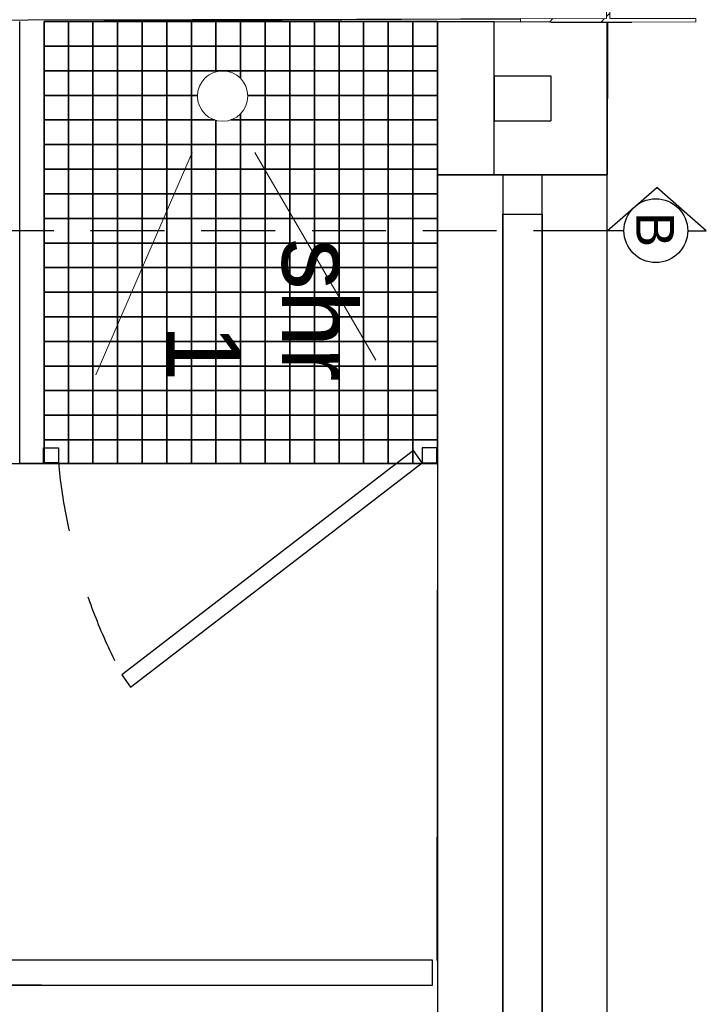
# Model space of a CAD drawing. Header units: millimetres. Extents: x -115474967 to 444143, y -74377 to 241828222.
# Tile 312 of 590: x -149634 to -148238, y 268770 to 270771. Entities that reach past the tile are written whole.
import ezdxf

# ---------------------------------------------------------------- set-up
doc = ezdxf.new("R2010")
doc.units = ezdxf.units.MM
doc.header["$MEASUREMENT"] = 0
doc.linetypes.add('2DASHED', pattern=[0.75, 0.5, -0.25])
doc.linetypes.add('Dashed', pattern=[280, 140, -140])
for name, color, linetype in [('00-2 Fittings', 8, 'Continuous'), ('00-2 Walls', 4, 'Continuous'), ('00-2 Windows', 1, 'Continuous'), ('00-3 Elev 02', 1, 'Continuous'), ('00-3 Elev 04', 8, 'Continuous'), ('A_COLUMNS', 7, 'Continuous'), ('CEIL-PLAN', 7, 'Continuous'), ('DIMS-50', 9, 'Continuous'), ('FITT-CURT', 4, 'Dashed'), ('FITT-SANT', 5, 'Continuous'), ('TEXT-50', 2, 'Continuous'), ('TEXT-REFN', 5, 'Continuous'), ('WINDOWS_AND_DOORS', 1, 'Continuous')]:
    doc.layers.add(name, color=color, linetype=linetype)
doc.layers.add('0_cons_01', color=40, linetype='Continuous', lineweight=0, plot=False)
doc.layers.add('0_Pen_No__2', color=7, linetype='Continuous', lineweight=20)
doc.layers.add('A_COLUMNS_Pen_No__3', color=7, linetype='Continuous', lineweight=15)
doc.layers.add('A_COLUMNS_Pen_No__7', color=7, linetype='Continuous', lineweight=5, true_color=0x3f3f3f)
doc.styles.add('TEXT-20', font='arial.ttf', dxfattribs={"height": 40})
doc.styles.add('TEXT-50', font='arial.ttf', dxfattribs={"height": 100})

# ---------------------------------------------------------------- blocks, each defined once
blk = doc.blocks.new('IPE Column 20[97]', base_point=(-38860.8, 68153.1))
at = {"layer": 'A_COLUMNS_Pen_No__7', "linetype": 'Continuous', "lineweight": 5, "true_color": 0x3f3f3f}
h = blk.add_hatch(dxfattribs=at)
h.set_pattern_fill('STEEL', color=250, style=0, pattern_type=2)
h.set_pattern_definition([(45, (0, 0), (-159.099, 159.099), []), (45, (-53.03, 53.03), (-159.099, 159.099), [])])
h.paths.add_polyline_path([(-39040.6, 67975.4), (-38684.6, 67971.8), (-38684.5, 67978.8), (-38859, 67980.6), (-38855.5, 68325.5), (-38681, 68323.8), (-38681, 68330.8), (-39037, 68334.4), (-39037, 68327.4), (-38862.5, 68325.6), (-38866, 67980.6), (-39040.5, 67982.4)])
at = {"layer": 'A_COLUMNS_Pen_No__3', "color": 7, "linetype": 'Continuous', "lineweight": 15}
for p, q in [((-38681, 68330.8), (-39037, 68334.4)), ((-39037, 68334.4), (-39037, 68327.4)), ((-39037, 68327.4), (-38862.5, 68325.6)), ((-38681, 68323.8), (-38681, 68330.8)), ((-38862.5, 68325.6), (-38866, 67980.6)), ((-38859, 67980.6), (-38855.5, 68325.5)), ((-38855.5, 68325.5), (-38681, 68323.8)), ((-39040.5, 67982.4), (-39040.6, 67975.4)), ((-39040.6, 67975.4), (-38684.6, 67971.8)), ((-38866, 67980.6), (-39040.5, 67982.4)), ((-38684.5, 67978.8), (-38859, 67980.6)), ((-38684.6, 67971.8), (-38684.5, 67978.8))]:
    blk.add_line(p, q, dxfattribs=at)
blk = doc.blocks.new('A$C69671385')
at = {"layer": 'DIMS-50', "color": 3}
for p, q in [((0, 168.7), (262.1, 397.3)), ((524.2, 168.7), (262.1, 397.3)), ((88.2, 168.7), (0, 168.7)), ((425.6, 168.7), (524.2, 168.7))]:
    blk.add_line(p, q, dxfattribs=at)
at = {"layer": 'TEXT-REFN'}
blk.add_circle((256.9, 168.7), 168.7, dxfattribs=at)
blk = doc.blocks.new('12')
at = {"layer": '00-2 Fittings', "color": 9, "true_color": 0xc7c8ca}
for points in [[(-143271.2, 270153.1), (-143321.2, 270153.1), (-143321.2, 270153.3), (-143271.2, 270153.3)], [(-143271.2, 270103.1), (-143321.2, 270103.1), (-143321.2, 270153.1), (-143271.2, 270153.1)], [(-143221.2, 270153.1), (-143271.2, 270153.1), (-143271.2, 270153.3), (-143221.2, 270153.3)], [(-143221.2, 270103.1), (-143271.2, 270103.1), (-143271.2, 270153.1), (-143221.2, 270153.1)], [(-143171.2, 270153.1), (-143221.2, 270153.1), (-143221.2, 270153.3), (-143171.2, 270153.3)], [(-143171.2, 270103.1), (-143221.2, 270103.1), (-143221.2, 270153.1), (-143171.2, 270153.1)], [(-143121.2, 270153.1), (-143171.2, 270153.1), (-143171.2, 270153.3), (-143121.2, 270153.3)], [(-143121.2, 270103.1), (-143171.2, 270103.1), (-143171.2, 270153.1), (-143121.2, 270153.1)], [(-143071.2, 270153.1), (-143121.2, 270153.1), (-143121.2, 270153.3), (-143071.2, 270153.3)], [(-143071.2, 270103.1), (-143121.2, 270103.1), (-143121.2, 270153.1), (-143071.2, 270153.1)], [(-143021.2, 270153.1), (-143071.2, 270153.1), (-143071.2, 270153.3), (-143021.2, 270153.3)], [(-143021.2, 270103.1), (-143071.2, 270103.1), (-143071.2, 270153.1), (-143021.2, 270153.1)], [(-142971.2, 270153.1), (-143021.2, 270153.1), (-143021.2, 270153.3), (-142971.2, 270153.3)], [(-142971.2, 270103.1), (-143021.2, 270103.1), (-143021.2, 270153.1), (-142971.2, 270153.1)], [(-142921.2, 270153.1), (-142971.2, 270153.1), (-142971.2, 270153.3), (-142921.2, 270153.3)], [(-142921.2, 270103.1), (-142971.2, 270103.1), (-142971.2, 270153.1), (-142921.2, 270153.1)], [(-142871.2, 270153.1), (-142921.2, 270153.1), (-142921.2, 270153.3), (-142871.2, 270153.3)], [(-142871.2, 270103.1), (-142921.2, 270103.1), (-142921.2, 270153.1), (-142871.2, 270153.1)], [(-142821.2, 270153.1), (-142871.2, 270153.1), (-142871.2, 270153.3), (-142821.2, 270153.3)], [(-142821.2, 270103.1), (-142871.2, 270103.1), (-142871.2, 270153.1), (-142821.2, 270153.1)], [(-142771.2, 270153.1), (-142821.2, 270153.1), (-142821.2, 270153.3), (-142771.2, 270153.3)], [(-142771.2, 270103.1), (-142821.2, 270103.1), (-142821.2, 270153.1), (-142771.2, 270153.1)], [(-142721.2, 270153.1), (-142771.2, 270153.1), (-142771.2, 270153.3), (-142721.2, 270153.3)], [(-142721.2, 270103.1), (-142771.2, 270103.1), (-142771.2, 270153.1), (-142721.2, 270153.1)], [(-142671.2, 270153.1), (-142721.2, 270153.1), (-142721.2, 270153.3), (-142671.2, 270153.3)], [(-142671.2, 270103.1), (-142721.2, 270103.1), (-142721.2, 270153.1), (-142671.2, 270153.1)], [(-142621.2, 270153.1), (-142671.2, 270153.1), (-142671.2, 270153.3), (-142621.2, 270153.3)], [(-142621.2, 270103.1), (-142671.2, 270103.1), (-142671.2, 270153.1), (-142621.2, 270153.1)], [(-142571.2, 270153.1), (-142621.2, 270153.1), (-142621.2, 270153.3), (-142571.2, 270153.3)], [(-142571.2, 270103.1), (-142621.2, 270103.1), (-142621.2, 270153.1), (-142571.2, 270153.1)], [(-142521.2, 270153.1), (-142571.2, 270153.1), (-142571.2, 270153.3), (-142521.2, 270153.3)], [(-142521.2, 270103.1), (-142571.2, 270103.1), (-142571.2, 270153.1), (-142521.2, 270153.1)], [(-142471.2, 270153.1), (-142521.2, 270153.1), (-142521.2, 270153.3), (-142471.2, 270153.3)], [(-142471.2, 270103.1), (-142521.2, 270103.1), (-142521.2, 270153.1), (-142471.2, 270153.1)], [(-142421.2, 270153.1), (-142471.2, 270153.1), (-142471.2, 270153.3), (-142421.2, 270153.3)], [(-142423.1, 270103.1), (-142471.2, 270103.1), (-142471.2, 270153.1), (-142423.1, 270153.1)], [(-143271.2, 270053.1), (-143321.2, 270053.1), (-143321.2, 270103.1), (-143271.2, 270103.1)], [(-143221.2, 270053.1), (-143271.2, 270053.1), (-143271.2, 270103.1), (-143221.2, 270103.1)], [(-143171.2, 270053.1), (-143221.2, 270053.1), (-143221.2, 270103.1), (-143171.2, 270103.1)], [(-143121.2, 270053.1), (-143171.2, 270053.1), (-143171.2, 270103.1), (-143121.2, 270103.1)], [(-143071.2, 270053.1), (-143121.2, 270053.1), (-143121.2, 270103.1), (-143071.2, 270103.1)], [(-143021.2, 270053.1), (-143071.2, 270053.1), (-143071.2, 270103.1), (-143021.2, 270103.1)], [(-142971.2, 270053.1), (-143021.2, 270053.1), (-143021.2, 270103.1), (-142971.2, 270103.1)], [(-142921.2, 270053.1), (-142971.2, 270053.1), (-142971.2, 270103.1), (-142921.2, 270103.1)], [(-142871.2, 270053.1), (-142921.2, 270053.1), (-142921.2, 270103.1), (-142871.2, 270103.1)], [(-142821.2, 270053.1), (-142871.2, 270053.1), (-142871.2, 270103.1), (-142821.2, 270103.1)], [(-142771.2, 270053.1), (-142821.2, 270053.1), (-142821.2, 270103.1), (-142771.2, 270103.1)], [(-142721.2, 270053.1), (-142771.2, 270053.1), (-142771.2, 270103.1), (-142721.2, 270103.1)], [(-142671.2, 270053.1), (-142721.2, 270053.1), (-142721.2, 270103.1), (-142671.2, 270103.1)], [(-142621.2, 270053.1), (-142671.2, 270053.1), (-142671.2, 270103.1), (-142621.2, 270103.1)], [(-142571.2, 270053.1), (-142621.2, 270053.1), (-142621.2, 270103.1), (-142571.2, 270103.1)], [(-142521.2, 270053.1), (-142571.2, 270053.1), (-142571.2, 270103.1), (-142521.2, 270103.1)], [(-142471.2, 270053.1), (-142521.2, 270053.1), (-142521.2, 270103.1), (-142471.2, 270103.1)], [(-142423.1, 270053.1), (-142471.2, 270053.1), (-142471.2, 270103.1), (-142423.1, 270103.1)], [(-143271.2, 270003.1), (-143321.2, 270003.1), (-143321.2, 270053.1), (-143271.2, 270053.1)], [(-143221.2, 270003.1), (-143271.2, 270003.1), (-143271.2, 270053.1), (-143221.2, 270053.1)], [(-143171.2, 270003.1), (-143221.2, 270003.1), (-143221.2, 270053.1), (-143171.2, 270053.1)], [(-143121.2, 270003.1), (-143171.2, 270003.1), (-143171.2, 270053.1), (-143121.2, 270053.1)], [(-143071.2, 270003.1), (-143121.2, 270003.1), (-143121.2, 270053.1), (-143071.2, 270053.1)], [(-143021.2, 270003.1), (-143071.2, 270003.1), (-143071.2, 270053.1), (-143021.2, 270053.1)], [(-142971.2, 270003.1), (-143021.2, 270003.1), (-143021.2, 270053.1), (-142971.2, 270053.1)], [(-142921.2, 270003.1), (-142971.2, 270003.1), (-142971.2, 270053.1), (-142921.2, 270053.1)], [(-142871.2, 270003.1), (-142921.2, 270003.1), (-142921.2, 270053.1), (-142871.2, 270053.1)], [(-142821.2, 270003.1), (-142871.2, 270003.1), (-142871.2, 270053.1), (-142821.2, 270053.1)], [(-142771.2, 270003.1), (-142821.2, 270003.1), (-142821.2, 270053.1), (-142771.2, 270053.1)], [(-142721.2, 270003.1), (-142771.2, 270003.1), (-142771.2, 270053.1), (-142721.2, 270053.1)], [(-142671.2, 270003.1), (-142721.2, 270003.1), (-142721.2, 270053.1), (-142671.2, 270053.1)], [(-142621.2, 270003.1), (-142671.2, 270003.1), (-142671.2, 270053.1), (-142621.2, 270053.1)], [(-142571.2, 270003.1), (-142621.2, 270003.1), (-142621.2, 270053.1), (-142571.2, 270053.1)], [(-142521.2, 270003.1), (-142571.2, 270003.1), (-142571.2, 270053.1), (-142521.2, 270053.1)], [(-142471.2, 270003.1), (-142521.2, 270003.1), (-142521.2, 270053.1), (-142471.2, 270053.1)], [(-142423.1, 270003.1), (-142471.2, 270003.1), (-142471.2, 270053.1), (-142423.1, 270053.1)], [(-143271.2, 269953.1), (-143321.2, 269953.1), (-143321.2, 270003.1), (-143271.2, 270003.1)], [(-143221.2, 269953.1), (-143271.2, 269953.1), (-143271.2, 270003.1), (-143221.2, 270003.1)], [(-143171.2, 269953.1), (-143221.2, 269953.1), (-143221.2, 270003.1), (-143171.2, 270003.1)], [(-143121.2, 269953.1), (-143171.2, 269953.1), (-143171.2, 270003.1), (-143121.2, 270003.1)], [(-143071.2, 269953.1), (-143121.2, 269953.1), (-143121.2, 270003.1), (-143071.2, 270003.1)], [(-143021.2, 269953.1), (-143071.2, 269953.1), (-143071.2, 270003.1), (-143021.2, 270003.1)], [(-142971.2, 269953.1), (-143021.2, 269953.1), (-143021.2, 270003.1), (-142971.2, 270003.1)], [(-142921.2, 269953.1), (-142971.2, 269953.1), (-142971.2, 270003.1), (-142921.2, 270003.1)], [(-142871.2, 269953.1), (-142921.2, 269953.1), (-142921.2, 270003.1), (-142871.2, 270003.1)], [(-142821.2, 269953.1), (-142871.2, 269953.1), (-142871.2, 270003.1), (-142821.2, 270003.1)], [(-142771.2, 269953.1), (-142821.2, 269953.1), (-142821.2, 270003.1), (-142771.2, 270003.1)], [(-142721.2, 269953.1), (-142771.2, 269953.1), (-142771.2, 270003.1), (-142721.2, 270003.1)], [(-142671.2, 269953.1), (-142721.2, 269953.1), (-142721.2, 270003.1), (-142671.2, 270003.1)], [(-142621.2, 269953.1), (-142671.2, 269953.1), (-142671.2, 270003.1), (-142621.2, 270003.1)], [(-142571.2, 269953.1), (-142621.2, 269953.1), (-142621.2, 270003.1), (-142571.2, 270003.1)], [(-142521.2, 269953.1), (-142571.2, 269953.1), (-142571.2, 270003.1), (-142521.2, 270003.1)], [(-142471.2, 269953.1), (-142521.2, 269953.1), (-142521.2, 270003.1), (-142471.2, 270003.1)], [(-142423.1, 269953.1), (-142471.2, 269953.1), (-142471.2, 270003.1), (-142423.1, 270003.1)], [(-143271.2, 269903.1), (-143321.2, 269903.1), (-143321.2, 269953.1), (-143271.2, 269953.1)], [(-143221.2, 269903.1), (-143271.2, 269903.1), (-143271.2, 269953.1), (-143221.2, 269953.1)], [(-143171.2, 269903.1), (-143221.2, 269903.1), (-143221.2, 269953.1), (-143171.2, 269953.1)], [(-143121.2, 269903.1), (-143171.2, 269903.1), (-143171.2, 269953.1), (-143121.2, 269953.1)], [(-143071.2, 269903.1), (-143121.2, 269903.1), (-143121.2, 269953.1), (-143071.2, 269953.1)], [(-143021.2, 269903.1), (-143071.2, 269903.1), (-143071.2, 269953.1), (-143021.2, 269953.1)], [(-142971.2, 269903.1), (-143021.2, 269903.1), (-143021.2, 269953.1), (-142971.2, 269953.1)], [(-142921.2, 269903.1), (-142971.2, 269903.1), (-142971.2, 269953.1), (-142921.2, 269953.1)], [(-142871.2, 269903.1), (-142921.2, 269903.1), (-142921.2, 269953.1), (-142871.2, 269953.1)], [(-142821.2, 269903.1), (-142871.2, 269903.1), (-142871.2, 269953.1), (-142821.2, 269953.1)], [(-142771.2, 269903.1), (-142821.2, 269903.1), (-142821.2, 269953.1), (-142771.2, 269953.1)], [(-142721.2, 269903.1), (-142771.2, 269903.1), (-142771.2, 269953.1), (-142721.2, 269953.1)], [(-142671.2, 269903.1), (-142721.2, 269903.1), (-142721.2, 269953.1), (-142671.2, 269953.1)], [(-142621.2, 269903.1), (-142671.2, 269903.1), (-142671.2, 269953.1), (-142621.2, 269953.1)], [(-142571.2, 269903.1), (-142621.2, 269903.1), (-142621.2, 269953.1), (-142571.2, 269953.1)], [(-142521.2, 269903.1), (-142571.2, 269903.1), (-142571.2, 269953.1), (-142521.2, 269953.1)], [(-142471.2, 269903.1), (-142521.2, 269903.1), (-142521.2, 269953.1), (-142471.2, 269953.1)], [(-142423.1, 269903.1), (-142471.2, 269903.1), (-142471.2, 269953.1), (-142423.1, 269953.1)], [(-143271.2, 269853.1), (-143321.2, 269853.1), (-143321.2, 269903.1), (-143271.2, 269903.1)], [(-143221.2, 269853.1), (-143271.2, 269853.1), (-143271.2, 269903.1), (-143221.2, 269903.1)], [(-143171.2, 269853.1), (-143221.2, 269853.1), (-143221.2, 269903.1), (-143171.2, 269903.1)], [(-143121.2, 269853.1), (-143171.2, 269853.1), (-143171.2, 269903.1), (-143121.2, 269903.1)], [(-143071.2, 269853.1), (-143121.2, 269853.1), (-143121.2, 269903.1), (-143071.2, 269903.1)], [(-143021.2, 269853.1), (-143071.2, 269853.1), (-143071.2, 269903.1), (-143021.2, 269903.1)], [(-142971.2, 269853.1), (-143021.2, 269853.1), (-143021.2, 269903.1), (-142971.2, 269903.1)], [(-142921.2, 269853.1), (-142971.2, 269853.1), (-142971.2, 269903.1), (-142921.2, 269903.1)], [(-142871.2, 269853.1), (-142921.2, 269853.1), (-142921.2, 269903.1), (-142871.2, 269903.1)], [(-142821.2, 269853.1), (-142871.2, 269853.1), (-142871.2, 269903.1), (-142821.2, 269903.1)], [(-142771.2, 269853.1), (-142821.2, 269853.1), (-142821.2, 269903.1), (-142771.2, 269903.1)], [(-142721.2, 269853.1), (-142771.2, 269853.1), (-142771.2, 269903.1), (-142721.2, 269903.1)], [(-142671.2, 269853.1), (-142721.2, 269853.1), (-142721.2, 269903.1), (-142671.2, 269903.1)], [(-142621.2, 269853.1), (-142671.2, 269853.1), (-142671.2, 269903.1), (-142621.2, 269903.1)], [(-142571.2, 269853.1), (-142621.2, 269853.1), (-142621.2, 269903.1), (-142571.2, 269903.1)], [(-142521.2, 269853.1), (-142571.2, 269853.1), (-142571.2, 269903.1), (-142521.2, 269903.1)], [(-142471.2, 269853.1), (-142521.2, 269853.1), (-142521.2, 269903.1), (-142471.2, 269903.1)], [(-142423.1, 269853.1), (-142471.2, 269853.1), (-142471.2, 269903.1), (-142423.1, 269903.1)], [(-143271.2, 269803.1), (-143321.2, 269803.1), (-143321.2, 269853.1), (-143271.2, 269853.1)], [(-143221.2, 269803.1), (-143271.2, 269803.1), (-143271.2, 269853.1), (-143221.2, 269853.1)], [(-143171.2, 269803.1), (-143221.2, 269803.1), (-143221.2, 269853.1), (-143171.2, 269853.1)], [(-143121.2, 269803.1), (-143171.2, 269803.1), (-143171.2, 269853.1), (-143121.2, 269853.1)], [(-143071.2, 269803.1), (-143121.2, 269803.1), (-143121.2, 269853.1), (-143071.2, 269853.1)], [(-143021.2, 269803.1), (-143071.2, 269803.1), (-143071.2, 269853.1), (-143021.2, 269853.1)], [(-142971.2, 269803.1), (-143021.2, 269803.1), (-143021.2, 269853.1), (-142971.2, 269853.1)], [(-142921.2, 269803.1), (-142971.2, 269803.1), (-142971.2, 269853.1), (-142921.2, 269853.1)], [(-142871.2, 269803.1), (-142921.2, 269803.1), (-142921.2, 269853.1), (-142871.2, 269853.1)], [(-142821.2, 269803.1), (-142871.2, 269803.1), (-142871.2, 269853.1), (-142821.2, 269853.1)], [(-142771.2, 269803.1), (-142821.2, 269803.1), (-142821.2, 269853.1), (-142771.2, 269853.1)], [(-142721.2, 269803.1), (-142771.2, 269803.1), (-142771.2, 269853.1), (-142721.2, 269853.1)], [(-142671.2, 269803.1), (-142721.2, 269803.1), (-142721.2, 269853.1), (-142671.2, 269853.1)], [(-142621.2, 269803.1), (-142671.2, 269803.1), (-142671.2, 269853.1), (-142621.2, 269853.1)], [(-142571.2, 269803.1), (-142621.2, 269803.1), (-142621.2, 269853.1), (-142571.2, 269853.1)], [(-142521.2, 269803.1), (-142571.2, 269803.1), (-142571.2, 269853.1), (-142521.2, 269853.1)], [(-142471.2, 269803.1), (-142521.2, 269803.1), (-142521.2, 269853.1), (-142471.2, 269853.1)], [(-142423.1, 269803.1), (-142471.2, 269803.1), (-142471.2, 269853.1), (-142423.1, 269853.1)], [(-143271.2, 269753.1), (-143321.2, 269753.1), (-143321.2, 269803.1), (-143271.2, 269803.1)], [(-143221.2, 269753.1), (-143271.2, 269753.1), (-143271.2, 269803.1), (-143221.2, 269803.1)], [(-143071.2, 269753.1), (-143121.2, 269753.1), (-143121.2, 269803.1), (-143071.2, 269803.1)], [(-143021.2, 269753.1), (-143071.2, 269753.1), (-143071.2, 269803.1), (-143021.2, 269803.1)], [(-142971.2, 269753.1), (-143021.2, 269753.1), (-143021.2, 269803.1), (-142971.2, 269803.1)], [(-142921.2, 269753.1), (-142971.2, 269753.1), (-142971.2, 269803.1), (-142921.2, 269803.1)], [(-142871.2, 269753.1), (-142921.2, 269753.1), (-142921.2, 269803.1), (-142871.2, 269803.1)], [(-142821.2, 269753.1), (-142871.2, 269753.1), (-142871.2, 269803.1), (-142821.2, 269803.1)], [(-142771.2, 269753.1), (-142821.2, 269753.1), (-142821.2, 269803.1), (-142771.2, 269803.1)], [(-142721.2, 269753.1), (-142771.2, 269753.1), (-142771.2, 269803.1), (-142721.2, 269803.1)], [(-142671.2, 269753.1), (-142721.2, 269753.1), (-142721.2, 269803.1), (-142671.2, 269803.1)], [(-142621.2, 269753.1), (-142671.2, 269753.1), (-142671.2, 269803.1), (-142621.2, 269803.1)], [(-142571.2, 269753.1), (-142621.2, 269753.1), (-142621.2, 269803.1), (-142571.2, 269803.1)], [(-142521.2, 269753.1), (-142571.2, 269753.1), (-142571.2, 269803.1), (-142521.2, 269803.1)], [(-142471.2, 269753.1), (-142521.2, 269753.1), (-142521.2, 269803.1), (-142471.2, 269803.1)], [(-142423.1, 269753.1), (-142471.2, 269753.1), (-142471.2, 269803.1), (-142423.1, 269803.1)], [(-143271.2, 269703.1), (-143321.2, 269703.1), (-143321.2, 269753.1), (-143271.2, 269753.1)], [(-143221.2, 269703.1), (-143271.2, 269703.1), (-143271.2, 269753.1), (-143221.2, 269753.1)], [(-143021.2, 269703.1), (-143071.2, 269703.1), (-143071.2, 269753.1), (-143021.2, 269753.1)], [(-142971.2, 269703.1), (-143021.2, 269703.1), (-143021.2, 269753.1), (-142971.2, 269753.1)], [(-142921.2, 269703.1), (-142971.2, 269703.1), (-142971.2, 269753.1), (-142921.2, 269753.1)], [(-142871.2, 269703.1), (-142921.2, 269703.1), (-142921.2, 269753.1), (-142871.2, 269753.1)], [(-142821.2, 269703.1), (-142871.2, 269703.1), (-142871.2, 269753.1), (-142821.2, 269753.1)], [(-142771.2, 269703.1), (-142821.2, 269703.1), (-142821.2, 269753.1), (-142771.2, 269753.1)], [(-142721.2, 269703.1), (-142771.2, 269703.1), (-142771.2, 269753.1), (-142721.2, 269753.1)], [(-142671.2, 269703.1), (-142721.2, 269703.1), (-142721.2, 269753.1), (-142671.2, 269753.1)], [(-142621.2, 269703.1), (-142671.2, 269703.1), (-142671.2, 269753.1), (-142621.2, 269753.1)], [(-142571.2, 269703.1), (-142621.2, 269703.1), (-142621.2, 269753.1), (-142571.2, 269753.1)], [(-142521.2, 269703.1), (-142571.2, 269703.1), (-142571.2, 269753.1), (-142521.2, 269753.1)], [(-142471.2, 269703.1), (-142521.2, 269703.1), (-142521.2, 269753.1), (-142471.2, 269753.1)], [(-142423.1, 269703.1), (-142471.2, 269703.1), (-142471.2, 269753.1), (-142423.1, 269753.1)], [(-143271.2, 269653.1), (-143321.2, 269653.1), (-143321.2, 269703.1), (-143271.2, 269703.1)], [(-143221.2, 269653.1), (-143271.2, 269653.1), (-143271.2, 269703.1), (-143221.2, 269703.1)], [(-143021.2, 269653.1), (-143071.2, 269653.1), (-143071.2, 269703.1), (-143021.2, 269703.1)], [(-142971.2, 269653.1), (-143021.2, 269653.1), (-143021.2, 269703.1), (-142971.2, 269703.1)], [(-142921.2, 269653.1), (-142971.2, 269653.1), (-142971.2, 269703.1), (-142921.2, 269703.1)], [(-142871.2, 269653.1), (-142921.2, 269653.1), (-142921.2, 269703.1), (-142871.2, 269703.1)], [(-142821.2, 269653.1), (-142871.2, 269653.1), (-142871.2, 269703.1), (-142821.2, 269703.1)], [(-142771.2, 269653.1), (-142821.2, 269653.1), (-142821.2, 269703.1), (-142771.2, 269703.1)], [(-142721.2, 269653.1), (-142771.2, 269653.1), (-142771.2, 269703.1), (-142721.2, 269703.1)], [(-142671.2, 269653.1), (-142721.2, 269653.1), (-142721.2, 269703.1), (-142671.2, 269703.1)], [(-142621.2, 269653.1), (-142671.2, 269653.1), (-142671.2, 269703.1), (-142621.2, 269703.1)], [(-142571.2, 269653.1), (-142621.2, 269653.1), (-142621.2, 269703.1), (-142571.2, 269703.1)], [(-142521.2, 269653.1), (-142571.2, 269653.1), (-142571.2, 269703.1), (-142521.2, 269703.1)], [(-142471.2, 269653.1), (-142521.2, 269653.1), (-142521.2, 269703.1), (-142471.2, 269703.1)], [(-142423.1, 269653.1), (-142471.2, 269653.1), (-142471.2, 269703.1), (-142423.1, 269703.1)], [(-143271.2, 269603.1), (-143321.2, 269603.1), (-143321.2, 269653.1), (-143271.2, 269653.1)], [(-143221.2, 269603.1), (-143271.2, 269603.1), (-143271.2, 269653.1), (-143221.2, 269653.1)], [(-143171.2, 269603.1), (-143221.2, 269603.1), (-143221.2, 269653.1), (-143171.2, 269653.1)], [(-143121.2, 269603.1), (-143171.2, 269603.1), (-143171.2, 269653.1), (-143121.2, 269653.1)], [(-143071.2, 269603.1), (-143121.2, 269603.1), (-143121.2, 269653.1), (-143071.2, 269653.1)], [(-143021.2, 269603.1), (-143071.2, 269603.1), (-143071.2, 269653.1), (-143021.2, 269653.1)], [(-142971.2, 269603.1), (-143021.2, 269603.1), (-143021.2, 269653.1), (-142971.2, 269653.1)], [(-142921.2, 269603.1), (-142971.2, 269603.1), (-142971.2, 269653.1), (-142921.2, 269653.1)], [(-142871.2, 269603.1), (-142921.2, 269603.1), (-142921.2, 269653.1), (-142871.2, 269653.1)], [(-142821.2, 269603.1), (-142871.2, 269603.1), (-142871.2, 269653.1), (-142821.2, 269653.1)], [(-142771.2, 269603.1), (-142821.2, 269603.1), (-142821.2, 269653.1), (-142771.2, 269653.1)], [(-142721.2, 269603.1), (-142771.2, 269603.1), (-142771.2, 269653.1), (-142721.2, 269653.1)], [(-142671.2, 269603.1), (-142721.2, 269603.1), (-142721.2, 269653.1), (-142671.2, 269653.1)], [(-142621.2, 269603.1), (-142671.2, 269603.1), (-142671.2, 269653.1), (-142621.2, 269653.1)], [(-142571.2, 269603.1), (-142621.2, 269603.1), (-142621.2, 269653.1), (-142571.2, 269653.1)], [(-142521.2, 269603.1), (-142571.2, 269603.1), (-142571.2, 269653.1), (-142521.2, 269653.1)], [(-142471.2, 269603.1), (-142521.2, 269603.1), (-142521.2, 269653.1), (-142471.2, 269653.1)], [(-142423.1, 269603.1), (-142471.2, 269603.1), (-142471.2, 269653.1), (-142423.1, 269653.1)], [(-143271.2, 269553.1), (-143321.2, 269553.1), (-143321.2, 269603.1), (-143271.2, 269603.1)], [(-143221.2, 269553.1), (-143271.2, 269553.1), (-143271.2, 269603.1), (-143221.2, 269603.1)], [(-143171.2, 269553.1), (-143221.2, 269553.1), (-143221.2, 269603.1), (-143171.2, 269603.1)], [(-143121.2, 269553.1), (-143171.2, 269553.1), (-143171.2, 269603.1), (-143121.2, 269603.1)], [(-143071.2, 269553.1), (-143121.2, 269553.1), (-143121.2, 269603.1), (-143071.2, 269603.1)], [(-143021.2, 269553.1), (-143071.2, 269553.1), (-143071.2, 269603.1), (-143021.2, 269603.1)], [(-142971.2, 269553.1), (-143021.2, 269553.1), (-143021.2, 269603.1), (-142971.2, 269603.1)], [(-142921.2, 269553.1), (-142971.2, 269553.1), (-142971.2, 269603.1), (-142921.2, 269603.1)], [(-142871.2, 269553.1), (-142921.2, 269553.1), (-142921.2, 269603.1), (-142871.2, 269603.1)], [(-142821.2, 269553.1), (-142871.2, 269553.1), (-142871.2, 269603.1), (-142821.2, 269603.1)], [(-142771.2, 269553.1), (-142821.2, 269553.1), (-142821.2, 269603.1), (-142771.2, 269603.1)], [(-142721.2, 269553.1), (-142771.2, 269553.1), (-142771.2, 269603.1), (-142721.2, 269603.1)], [(-142671.2, 269553.1), (-142721.2, 269553.1), (-142721.2, 269603.1), (-142671.2, 269603.1)], [(-142621.2, 269553.1), (-142671.2, 269553.1), (-142671.2, 269603.1), (-142621.2, 269603.1)], [(-142571.2, 269553.1), (-142621.2, 269553.1), (-142621.2, 269603.1), (-142571.2, 269603.1)], [(-142521.2, 269553.1), (-142571.2, 269553.1), (-142571.2, 269603.1), (-142521.2, 269603.1)], [(-142471.2, 269553.1), (-142521.2, 269553.1), (-142521.2, 269603.1), (-142471.2, 269603.1)], [(-142423.1, 269553.1), (-142471.2, 269553.1), (-142471.2, 269603.1), (-142423.1, 269603.1)], [(-143271.2, 269503.1), (-143321.2, 269503.1), (-143321.2, 269553.1), (-143271.2, 269553.1)], [(-143221.2, 269503.1), (-143271.2, 269503.1), (-143271.2, 269553.1), (-143221.2, 269553.1)], [(-143171.2, 269503.1), (-143221.2, 269503.1), (-143221.2, 269553.1), (-143171.2, 269553.1)], [(-143121.2, 269503.1), (-143171.2, 269503.1), (-143171.2, 269553.1), (-143121.2, 269553.1)], [(-143071.2, 269503.1), (-143121.2, 269503.1), (-143121.2, 269553.1), (-143071.2, 269553.1)], [(-143021.2, 269503.1), (-143071.2, 269503.1), (-143071.2, 269553.1), (-143021.2, 269553.1)], [(-142971.2, 269503.1), (-143021.2, 269503.1), (-143021.2, 269553.1), (-142971.2, 269553.1)], [(-142921.2, 269503.1), (-142971.2, 269503.1), (-142971.2, 269553.1), (-142921.2, 269553.1)], [(-142871.2, 269503.1), (-142921.2, 269503.1), (-142921.2, 269553.1), (-142871.2, 269553.1)], [(-142821.2, 269503.1), (-142871.2, 269503.1), (-142871.2, 269553.1), (-142821.2, 269553.1)], [(-142771.2, 269503.1), (-142821.2, 269503.1), (-142821.2, 269553.1), (-142771.2, 269553.1)], [(-142721.2, 269503.1), (-142771.2, 269503.1), (-142771.2, 269553.1), (-142721.2, 269553.1)], [(-142671.2, 269503.1), (-142721.2, 269503.1), (-142721.2, 269553.1), (-142671.2, 269553.1)], [(-142621.2, 269503.1), (-142671.2, 269503.1), (-142671.2, 269553.1), (-142621.2, 269553.1)], [(-142571.2, 269503.1), (-142621.2, 269503.1), (-142621.2, 269553.1), (-142571.2, 269553.1)], [(-142521.2, 269503.1), (-142571.2, 269503.1), (-142571.2, 269553.1), (-142521.2, 269553.1)], [(-142471.2, 269503.1), (-142521.2, 269503.1), (-142521.2, 269553.1), (-142471.2, 269553.1)], [(-142423.1, 269503.1), (-142471.2, 269503.1), (-142471.2, 269553.1), (-142423.1, 269553.1)], [(-143271.2, 269453.1), (-143321.2, 269453.1), (-143321.2, 269503.1), (-143271.2, 269503.1)], [(-143221.2, 269453.1), (-143271.2, 269453.1), (-143271.2, 269503.1), (-143221.2, 269503.1)], [(-143171.2, 269453.1), (-143221.2, 269453.1), (-143221.2, 269503.1), (-143171.2, 269503.1)], [(-143121.2, 269453.1), (-143171.2, 269453.1), (-143171.2, 269503.1), (-143121.2, 269503.1)], [(-143071.2, 269453.1), (-143121.2, 269453.1), (-143121.2, 269503.1), (-143071.2, 269503.1)], [(-143021.2, 269453.1), (-143071.2, 269453.1), (-143071.2, 269503.1), (-143021.2, 269503.1)], [(-142971.2, 269453.1), (-143021.2, 269453.1), (-143021.2, 269503.1), (-142971.2, 269503.1)], [(-142921.2, 269453.1), (-142971.2, 269453.1), (-142971.2, 269503.1), (-142921.2, 269503.1)], [(-142871.2, 269453.1), (-142921.2, 269453.1), (-142921.2, 269503.1), (-142871.2, 269503.1)], [(-142821.2, 269453.1), (-142871.2, 269453.1), (-142871.2, 269503.1), (-142821.2, 269503.1)], [(-142771.2, 269453.1), (-142821.2, 269453.1), (-142821.2, 269503.1), (-142771.2, 269503.1)], [(-142721.2, 269453.1), (-142771.2, 269453.1), (-142771.2, 269503.1), (-142721.2, 269503.1)], [(-142671.2, 269453.1), (-142721.2, 269453.1), (-142721.2, 269503.1), (-142671.2, 269503.1)], [(-142621.2, 269453.1), (-142671.2, 269453.1), (-142671.2, 269503.1), (-142621.2, 269503.1)], [(-142571.2, 269453.1), (-142621.2, 269453.1), (-142621.2, 269503.1), (-142571.2, 269503.1)], [(-142521.2, 269453.1), (-142571.2, 269453.1), (-142571.2, 269503.1), (-142521.2, 269503.1)], [(-142471.2, 269453.1), (-142521.2, 269453.1), (-142521.2, 269503.1), (-142471.2, 269503.1)], [(-142423.1, 269453.1), (-142471.2, 269453.1), (-142471.2, 269503.1), (-142423.1, 269503.1)], [(-143271.2, 269403.1), (-143321.2, 269403.1), (-143321.2, 269453.1), (-143271.2, 269453.1)], [(-143221.2, 269403.1), (-143271.2, 269403.1), (-143271.2, 269453.1), (-143221.2, 269453.1)], [(-143171.2, 269403.1), (-143221.2, 269403.1), (-143221.2, 269453.1), (-143171.2, 269453.1)], [(-143121.2, 269403.1), (-143171.2, 269403.1), (-143171.2, 269453.1), (-143121.2, 269453.1)], [(-143071.2, 269403.1), (-143121.2, 269403.1), (-143121.2, 269453.1), (-143071.2, 269453.1)], [(-143021.2, 269403.1), (-143071.2, 269403.1), (-143071.2, 269453.1), (-143021.2, 269453.1)], [(-142971.2, 269403.1), (-143021.2, 269403.1), (-143021.2, 269453.1), (-142971.2, 269453.1)], [(-142921.2, 269403.1), (-142971.2, 269403.1), (-142971.2, 269453.1), (-142921.2, 269453.1)], [(-142871.2, 269403.1), (-142921.2, 269403.1), (-142921.2, 269453.1), (-142871.2, 269453.1)], [(-142821.2, 269403.1), (-142871.2, 269403.1), (-142871.2, 269453.1), (-142821.2, 269453.1)], [(-142771.2, 269403.1), (-142821.2, 269403.1), (-142821.2, 269453.1), (-142771.2, 269453.1)], [(-142721.2, 269403.1), (-142771.2, 269403.1), (-142771.2, 269453.1), (-142721.2, 269453.1)], [(-142671.2, 269403.1), (-142721.2, 269403.1), (-142721.2, 269453.1), (-142671.2, 269453.1)], [(-142621.2, 269403.1), (-142671.2, 269403.1), (-142671.2, 269453.1), (-142621.2, 269453.1)], [(-142571.2, 269403.1), (-142621.2, 269403.1), (-142621.2, 269453.1), (-142571.2, 269453.1)], [(-142521.2, 269403.1), (-142571.2, 269403.1), (-142571.2, 269453.1), (-142521.2, 269453.1)], [(-142471.2, 269403.1), (-142521.2, 269403.1), (-142521.2, 269453.1), (-142471.2, 269453.1)], [(-142423.1, 269403.1), (-142471.2, 269403.1), (-142471.2, 269453.1), (-142423.1, 269453.1)], [(-143271.2, 269354.1), (-143321.2, 269354.1), (-143321.2, 269403.1), (-143271.2, 269403.1)], [(-143221.2, 269354.1), (-143271.2, 269354.1), (-143271.2, 269403.1), (-143221.2, 269403.1)], [(-143171.2, 269354.1), (-143221.2, 269354.1), (-143221.2, 269403.1), (-143171.2, 269403.1)], [(-143121.2, 269354.1), (-143171.2, 269354.1), (-143171.2, 269403.1), (-143121.2, 269403.1)], [(-143071.2, 269354.1), (-143121.2, 269354.1), (-143121.2, 269403.1), (-143071.2, 269403.1)], [(-143021.2, 269354.1), (-143071.2, 269354.1), (-143071.2, 269403.1), (-143021.2, 269403.1)], [(-142971.2, 269354.1), (-143021.2, 269354.1), (-143021.2, 269403.1), (-142971.2, 269403.1)], [(-142921.2, 269354.1), (-142971.2, 269354.1), (-142971.2, 269403.1), (-142921.2, 269403.1)], [(-142871.2, 269354.1), (-142921.2, 269354.1), (-142921.2, 269403.1), (-142871.2, 269403.1)], [(-142821.2, 269354.1), (-142871.2, 269354.1), (-142871.2, 269403.1), (-142821.2, 269403.1)], [(-142771.2, 269354.1), (-142821.2, 269354.1), (-142821.2, 269403.1), (-142771.2, 269403.1)], [(-142721.2, 269354.1), (-142771.2, 269354.1), (-142771.2, 269403.1), (-142721.2, 269403.1)], [(-142671.2, 269354.1), (-142721.2, 269354.1), (-142721.2, 269403.1), (-142671.2, 269403.1)], [(-142621.2, 269354.1), (-142671.2, 269354.1), (-142671.2, 269403.1), (-142621.2, 269403.1)], [(-142571.2, 269354.1), (-142621.2, 269354.1), (-142621.2, 269403.1), (-142571.2, 269403.1)], [(-142521.2, 269354.1), (-142571.2, 269354.1), (-142571.2, 269403.1), (-142521.2, 269403.1)], [(-142471.2, 269354.1), (-142521.2, 269354.1), (-142521.2, 269403.1), (-142471.2, 269403.1)], [(-142423.1, 269354.1), (-142471.2, 269354.1), (-142471.2, 269403.1), (-142423.1, 269403.1)]]:
    blk.add_lwpolyline(points, close=True, dxfattribs=at)
for points in [[(-143205.5, 269753.1), (-143221.2, 269753.1), (-143221.2, 269803.1), (-143171.2, 269803.1), (-143171.2, 269767.7)], [(-143171.2, 269767.7), (-143171.2, 269803.1), (-143121.2, 269803.1), (-143121.2, 269753.1), (-143133.9, 269753.1)], [(-143219, 269703.1), (-143221.2, 269703.1), (-143221.2, 269753.1), (-143205.5, 269753.1)], [(-143133.9, 269753.1), (-143121.2, 269753.1), (-143121.2, 269733.1)], [(-143121.2, 269733.1), (-143121.2, 269753.1), (-143071.2, 269753.1), (-143071.2, 269703.1), (-143120.3, 269703.1)], [(-143171.2, 269665.4), (-143171.2, 269653.1), (-143221.2, 269653.1), (-143221.2, 269703.1), (-143219, 269703.1)], [(-143120.3, 269703.1), (-143071.2, 269703.1), (-143071.2, 269653.1), (-143121.2, 269653.1), (-143121.2, 269700)], [(-143121.2, 269700), (-143121.2, 269653.1), (-143171.2, 269653.1), (-143171.2, 269665.4)]]:
    blk.add_lwpolyline(points, dxfattribs=at)
at = {"layer": '00-2 Walls'}
for p, q in [((-143009.5, 270498.3), (-143319.4, 270498.3)), ((-143319.4, 270498.3), (-143319.4, 270383.5)), ((-143009.5, 270383.3), (-143009.5, 270498.3)), ((-143009.5, 270383.3), (-143009.5, 270498.3)), ((-143009.5, 270383.5), (-143009.5, 270498.3)), ((-143211.2, 270383.4), (-143119.5, 270383.4)), ((-143211.2, 270268.5), (-143211.2, 270383.4)), ((-143119.5, 270268.5), (-143119.5, 270383.4)), ((-143009.6, 270268.3), (-143009.5, 270383.3)), ((-143009.6, 270268.3), (-143009.5, 270383.3)), ((-143326.9, 270322.1), (-143321.2, 269354.1)), ((-143321.2, 270153.3), (-143321.2, 270268.5)), ((-143009.6, 270268.3), (-143319.4, 270268.5)), ((-143211.2, 270268.5), (-143119.5, 270268.5)), ((-143009.7, 270268.5), (-143009.7, 270153.3)), ((-143009.6, 270203.3), (-143009.6, 270268.3)), ((-143009.6, 270203.3), (-143009.6, 270268.3)), ((-143009.7, 270153.3), (-143009.6, 270203.3)), ((-143009.7, 270153.3), (-143009.6, 270203.3)), ((-143009.7, 270153.3), (-143009.6, 270203.3)), ((-143009.7, 270153.3), (-143321.2, 270153.3)), ((-143321.2, 269354.1), (-142423.1, 269354.1)), ((-142423.1, 269354.1), (-142423.1, 269304.1)), ((-142423.1, 269304.1), (-143321.2, 269304.1))]:
    blk.add_line(p, q, dxfattribs=at)
for points in [[(-143319.3, 270548.5), (-143319.3, 270498.5)], [(-143319.3, 270498.5), (-143321.2, 270153.5)], [(-143319.3, 270498.5), (-143009.5, 270498.3)], [(-143009.5, 270498.3), (-143319.3, 270498.5)], [(-143321.2, 267653), (-143326.9, 270322.1)], [(-143319.5, 270153.5), (-143009.7, 270153.3)], [(-141414.2, 268552.9), (-141364.2, 268552.9), (-141363, 270143.2)], [(-141413, 270143.2), (-141414.2, 268552.9)], [(-141363, 270143.2), (-141413, 270143.2)], [(-142424.8, 269353.7), (-143321.2, 269354.1)], [(-142423.1, 269304.1), (-142423.1, 269354.1)]]:
    blk.add_lwpolyline(points, dxfattribs=at)
blk.add_lwpolyline([(-141414.2, 268552.9), (-141363, 268552.9), (-141363, 270143.2), (-141414.2, 270143.2)], close=True, dxfattribs=at)
at = {"layer": '00-2 Windows'}
for points in [[(-143009.5, 270153.3), (-138564.5, 270153.3), (-138564.5, 270498.3), (-143009.5, 270498.3)], [(-143009.5, 270285.8), (-142929.5, 270285.8), (-142929.5, 270365.8), (-143009.5, 270365.8)], [(-142929.5, 270365.8), (-138644.5, 270365.8), (-138644.5, 270365.8), (-142929.5, 270365.8)], [(-138644.5, 270285.8), (-142929.5, 270285.8), (-142929.5, 270285.8), (-138644.5, 270285.8)]]:
    blk.add_lwpolyline(points, close=True, dxfattribs=at)
at = {"layer": '00-3 Elev 02'}
for points in [[(-143321.2, 269903.1), (-143021.2, 269903.1), (-143021.2, 270153.3), (-143321.2, 270153.3)], [(-143021.2, 269903.1), (-142721.2, 269903.1), (-142721.2, 270153.3), (-143021.2, 270153.3)], [(-142721.2, 269903.1), (-142423.1, 269903.1), (-142423.1, 270153.3), (-142721.2, 270153.3)], [(-143321.2, 269603.1), (-143021.2, 269603.1), (-143021.2, 269903.1), (-143321.2, 269903.1)], [(-143021.2, 269603.1), (-142721.2, 269603.1), (-142721.2, 269903.1), (-143021.2, 269903.1)], [(-142721.2, 269603.1), (-142423.1, 269603.1), (-142423.1, 269903.1), (-142721.2, 269903.1)], [(-143321.2, 269354.1), (-143021.2, 269354.1), (-143021.2, 269603.1), (-143321.2, 269603.1)], [(-143021.2, 269354.1), (-142721.2, 269354.1), (-142721.2, 269603.1), (-143021.2, 269603.1)], [(-142721.2, 269354.1), (-142423.1, 269354.1), (-142423.1, 269603.1), (-142721.2, 269603.1)]]:
    blk.add_lwpolyline(points, close=True, dxfattribs=at)
at = {"layer": '00-3 Elev 04', "linetype": 'Continuous'}
blk.add_line((-142423.1, 267653), (-142423.1, 270153.3), dxfattribs=at)
at = {"layer": '0_cons_01'}
blk.add_lwpolyline([(-143321.2, 270153.1), (-142423.1, 270153.3), (-142423.1, 269354.1), (-143321.2, 269354.1)], close=True, dxfattribs=at)
at = {"layer": '0_Pen_No__2', "color": 1, "linetype": 'Continuous', "lineweight": 25}
blk.add_line((-141413, 270152.4), (-142417.5, 270153.7), dxfattribs=at)
at = {"layer": 'CEIL-PLAN', "color": 6, "linetype": '2DASHED', "ltscale": 300}
blk.add_lwpolyline([(-142896.2, 270498.3), (-142896.3, 263929.6)], dxfattribs=at)
at = {"layer": 'FITT-CURT'}
blk.add_arc((-142534.6, 270533.7), 1156.1, 275.4452, 297.9049, dxfattribs=at)
at = {"layer": 'FITT-SANT', "color": 2, "linetype": 'Continuous'}
for points in [[(-142454.8, 270122), (-142424.8, 270122), (-142424.8, 270152), (-142454.8, 270152)], [(-142424.8, 270122), (-142449.5, 270104.7), (-141993.5, 269512), (-141968.9, 269529.2)], [(-142454.8, 269382.8), (-142424.8, 269382.8), (-142424.8, 269352.8), (-142454.8, 269352.8)]]:
    blk.add_lwpolyline(points, close=True, dxfattribs=at)
at = {"layer": 'WINDOWS_AND_DOORS', "linetype": 'Continuous', "lineweight": 0}
for p, q in [((-142633.3, 270028.1), (-143055.2, 269782.2)), ((-142603, 269458.8), (-143055.2, 269654.7))]:
    blk.add_line(p, q, dxfattribs=at)
blk.add_circle((-143169.7, 269716.6), 51.2, dxfattribs=at)
at = {"layer": 'A_COLUMNS', "color": 5, "linetype": 'Continuous', "lineweight": 5, "rotation": 270.7020215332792}
blk.add_blockref('IPE Column 20[97]', (-143499.8, 270499.7), dxfattribs=at)
at = {"layer": 'DIMS-50', "color": 3, "xscale": 0.3839999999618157, "yscale": 0.3839999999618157, "zscale": 0.3839999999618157, "rotation": 90.0000000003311}
blk.add_blockref('A$C69671385', (-142831.5, 270498.3), dxfattribs=at)
at = {"layer": 'TEXT-50', "linetype": 'Continuous', "lineweight": 0, "insert": (-142590, 269602.9), "char_height": 150, "width": 414.927, "attachment_point": 9, "line_spacing_factor": 0.938532, "style": 'TEXT-50'}
blk.add_mtext('shr 1', dxfattribs=at)
at = {"layer": 'TEXT-REFN', "color": 2, "linetype": 'Continuous', "style": 'TEXT-20'}
blk.add_text('B', height=76.8, dxfattribs=at).set_placement((-142934.3, 270557.3))

msp = doc.modelspace()

# ---------------------------------------------------------------- block references
at = {"layer": '0_cons_01', "rotation": 270}
msp.add_blockref('12', (-418937.85703, 127445.61636), dxfattribs=at)

doc.saveas('drawing.dxf')
